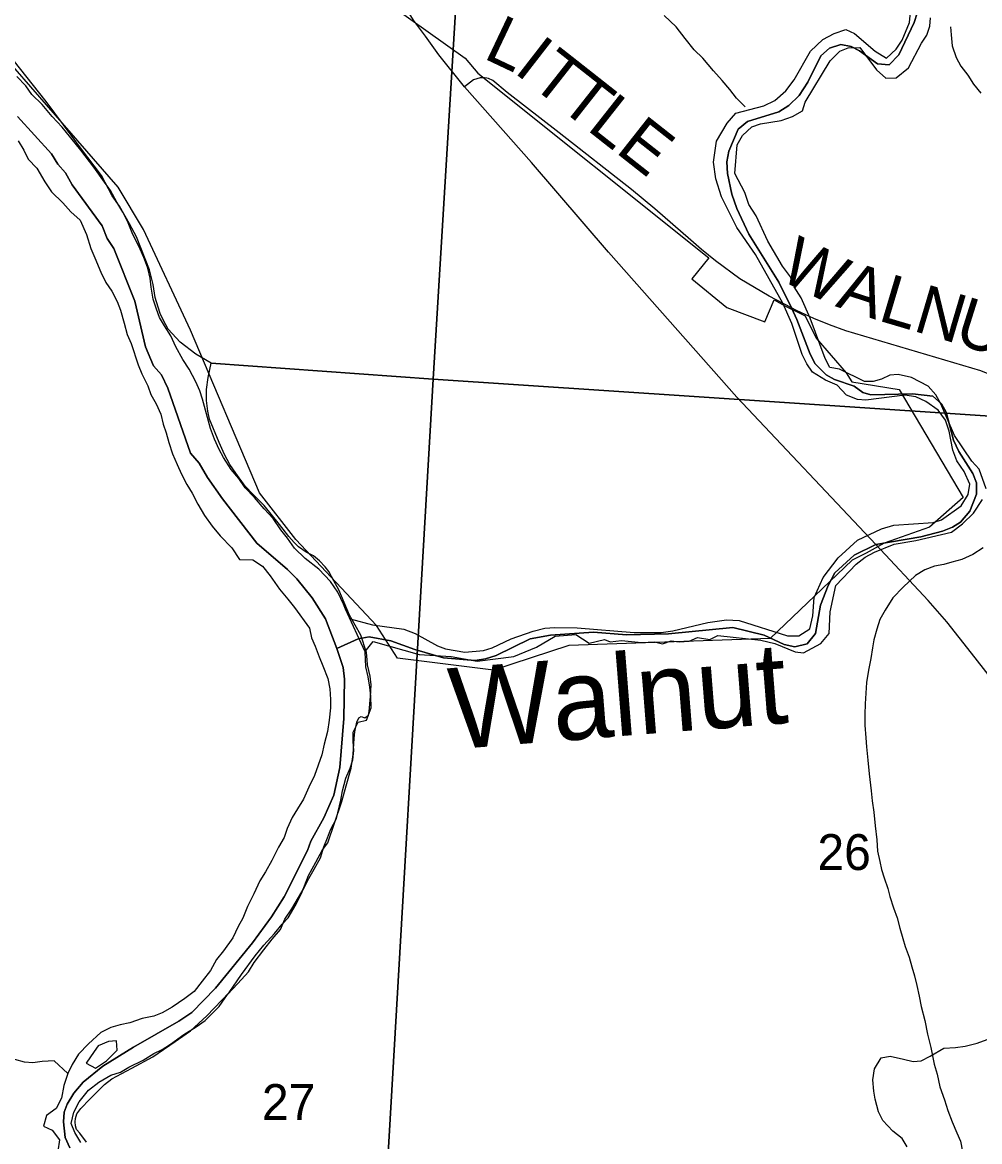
# Model space of a CAD drawing. Extents: x 1643459 to 2064572, y 425441 to 780708.
# Drawn here: x 1829594 to 1835489, y 609399 to 616295 of the extents above; entities that cross this region are included whole.
import ezdxf

# ---------------------------------------------------------------- set-up
doc = ezdxf.new("R2010")
doc.units = 0
for name, color, linetype in [('GM_X_Adjacent_County', 7, 'Continuous'), ('GM_X_Airport_Class_2', 7, 'Continuous'), ('GM_X_City_Street', 7, 'Continuous'), ('GM_X_Minor_Lake', 7, 'Continuous'), ('GM_X_Rail_Line_Text', 7, 'Continuous'), ('GM_X_Section_Text', 7, 'Continuous'), ('GM_X_State_Route', 7, 'Continuous'), ('GM_X_State_Shield', 7, 'Continuous'), ('GM_X_Unincorporated_Text', 7, 'Continuous'), ('GM_X_US_Route', 7, 'Continuous'), ('RD_X_Wall', 7, 'Continuous')]:
    doc.layers.add(name, color=color, linetype=linetype)

msp = doc.modelspace()

# ---------------------------------------------------------------- linework, layer by layer
at = {"layer": 'GM_X_Airport_Class_2'}
msp.add_lwpolyline([(1832455.4, 615951.4), (1832440.8, 615953.1), (1832413.7, 615953.1), (1832371.5, 615940.2), (1832316.3, 615897.2)], dxfattribs=at)
at = {"layer": 'GM_X_City_Street'}
for points in [[(1835105.2, 616352.6), (1835086.9, 616294.5), (1834991.7, 616096.2), (1834933.2, 616034.2), (1834861, 616040.5), (1834749, 616119.3), (1834699, 616145.6), (1834634.8, 616159.9), (1834564.5, 616136.2), (1834512.1, 616088.2), (1834431.1, 615926), (1834378.6, 615843.9), (1834314.1, 615784), (1834253.7, 615744.1), (1834060.8, 615684.7), (1834002.4, 615636.8), (1833945.6, 615502.5), (1833933.3, 615436.3), (1833937, 615364), (1833962.5, 615237.5), (1833994.2, 615149), (1834067.8, 614990.1), (1834253, 614694.2), (1834329.8, 614536), (1834364.4, 614464.9), (1834445.7, 614251.8), (1834477.5, 614191.4), (1834543.4, 614122.9), (1834595.5, 614094.5), (1834715.7, 614053.9), (1834769.7, 614015.5), (1834819.8, 614001.2), (1835076.6, 614006.2), (1835201, 613991.6), (1835255, 613945.2), (1835282.8, 613892.9), (1835328.2, 613722), (1835362, 613651.6), (1835447.7, 613514.8), (1835469.5, 613458.5), (1835469.2, 613388.2), (1835428.6, 613284), (1835372.1, 613216), (1835321.8, 613184.1), (1835261.5, 613160.3), (1835126.9, 613124.7), (1834849.5, 613077.9), (1834717, 613012.1), (1834598.2, 612904.2), (1834555.7, 612826.1), (1834509, 612703.8), (1834478.1, 612529.3), (1834427.7, 612467.3), (1834351.3, 612447.6), (1834285.2, 612461.9), (1834163, 612520.7), (1833968.6, 612567.7), (1833573.2, 612527.2), (1833314.3, 612522.3), (1833111.7, 612537.2), (1832846.8, 612520.3), (1832722.3, 612496.8), (1832511.1, 612395.3), (1832446.8, 612373.5), (1832382.6, 612363.7), (1832188, 612380.6), (1832011.7, 612431.6), (1831863.4, 612484.4), (1831729.1, 612509.1), (1831662.8, 612497.3), (1831530.7, 612437.9), (1831460.7, 612620.6), (1831379, 612749.4), (1831285.2, 612866.3), (1831227.3, 612924.7), (1831037.4, 613086.1), (1830826, 613360), (1830734.2, 613490.9), (1830682.5, 613579.5), (1830630.6, 613641.9), (1830489.9, 614042), (1830450.2, 614124.5), (1830402.2, 614178.9), (1830352.6, 614295.5), (1830287.6, 614576.8), (1830156.7, 614902.6), (1830116.8, 614963), (1830085.1, 615041.4), (1829901.6, 615295.2), (1829859.8, 615367.6), (1829811.9, 615422), (1829774, 615484.4), (1829564.4, 615716.2)], [(1829887.1, 609361.7), (1829857.2, 609424.1), (1829847.6, 609520.5), (1829851.9, 609580.7), (1829870.2, 609630.8), (1829910.6, 609698.8), (1829969.1, 609764.8), (1830090, 609864.6), (1830279.1, 609982.2), (1830558.7, 610141.6), (1830637.2, 610195.4), (1830784.3, 610345.3), (1831012.3, 610623.3), (1831129.4, 610783.4), (1831206.2, 610907.5), (1831350, 611193.9), (1831370.3, 611250), (1831451.2, 611394.2), (1831512, 611534.5), (1831548.9, 611704.9), (1831574.3, 612005.9), (1831577.4, 612248.8), (1831569.7, 612321.1), (1831530.7, 612437.9), (1831662.8, 612497.3), (1831729.1, 612509.1), (1831863.4, 612484.4), (1832011.7, 612431.6), (1832188, 612380.6), (1832382.6, 612363.7), (1832446.8, 612373.5), (1832511.1, 612395.3), (1832722.3, 612496.8), (1832846.8, 612520.3), (1833111.7, 612537.2), (1833314.3, 612522.3), (1833573.2, 612527.2), (1833968.6, 612567.7), (1834163, 612520.7), (1834285.2, 612461.9), (1834351.3, 612447.6), (1834427.7, 612467.3), (1834478.1, 612529.3), (1834509, 612703.8), (1834555.7, 612826.1), (1834598.2, 612904.2), (1834717, 613012.1), (1834849.5, 613077.9), (1835126.9, 613124.7), (1835261.5, 613160.3), (1835321.8, 613184.1), (1835372.1, 613216), (1835428.6, 613284), (1835469.2, 613388.2), (1835469.5, 613458.5), (1835447.7, 613514.8), (1835362, 613651.6), (1835328.2, 613722), (1835282.8, 613892.9), (1835255, 613945.2), (1835201, 613991.6), (1835076.6, 614006.2), (1834819.8, 614001.2), (1834769.7, 614015.5), (1834715.7, 614053.9), (1834595.5, 614094.5), (1834543.4, 614122.9), (1834477.5, 614191.4), (1834445.7, 614251.8), (1834364.4, 614464.9), (1834329.8, 614536), (1834253, 614694.2), (1834067.8, 614990.1), (1833994.2, 615149), (1833962.5, 615237.5), (1833937, 615364), (1833933.3, 615436.3), (1833945.6, 615502.5), (1834002.4, 615636.8), (1834060.8, 615684.7), (1834253.7, 615744.1), (1834314.1, 615784), (1834378.6, 615843.9), (1834431.1, 615926), (1834512.1, 616088.2), (1834564.5, 616136.2), (1834634.8, 616159.9), (1834699, 616145.6), (1834749, 616119.3), (1834861, 616040.5), (1834933.2, 616034.2), (1834991.7, 616096.2), (1835086.9, 616294.5), (1835105.2, 616352.6)], [(1829564.4, 615716.2), (1829774, 615484.4), (1829811.9, 615422), (1829859.8, 615367.6), (1829901.6, 615295.2), (1830085.1, 615041.4), (1830116.8, 614963), (1830156.7, 614902.6), (1830287.6, 614576.8), (1830352.6, 614295.5), (1830402.2, 614178.9), (1830450.2, 614124.5), (1830489.9, 614042), (1830630.6, 613641.9), (1830682.5, 613579.5), (1830734.2, 613490.9), (1830826, 613360), (1831037.4, 613086.1), (1831227.3, 612924.7), (1831285.2, 612866.3), (1831379, 612749.4), (1831460.7, 612620.6), (1831530.7, 612437.9), (1831569.7, 612321.1), (1831577.4, 612248.8), (1831574.3, 612005.9), (1831548.9, 611704.9), (1831512, 611534.5), (1831451.2, 611394.2), (1831370.3, 611250), (1831350, 611193.9), (1831206.2, 610907.5), (1831129.4, 610783.4), (1831012.3, 610623.3), (1830784.3, 610345.3), (1830637.2, 610195.4), (1830558.7, 610141.6), (1830279.1, 609982.2), (1830090, 609864.6), (1829969.1, 609764.8), (1829910.6, 609698.8), (1829870.2, 609630.8), (1829851.9, 609580.7), (1829847.6, 609520.5), (1829857.2, 609424.1), (1829887.1, 609361.7)]]:
    msp.add_lwpolyline(points, dxfattribs=at)
at = {"layer": 'GM_X_Minor_Lake'}
for points in [[(1834362.4, 614520.7), (1834329.8, 614535.9), (1834194.1, 614607.7), (1834012.4, 614716), (1833862.4, 614825.4), (1833776.6, 614896), (1833710.6, 614953.9), (1833489.5, 615145.9), (1833344.5, 615265.5), (1832899.5, 615615.5), (1832579.9, 615863.7), (1832490.6, 615937.4), (1832463.9, 615950.3), (1832455.4, 615951.4)], [(1836141, 611238.4), (1836227.7, 611282.4), (1836251.6, 611327.7), (1836257.9, 611376.7), (1836163.7, 612127.5), (1836124.9, 612451.9), (1836073.5, 612851.2), (1836018, 613321.9), (1835991, 613500.9), (1835956.6, 613676.2), (1835907.7, 613840.6), (1835825.2, 613931.6), (1835729.8, 614018.5), (1835650.7, 614076.3), (1835572.5, 614117.2), (1835496, 614147.4), (1834666.3, 614394.5), (1834564, 614432.3), (1834468.5, 614470.9), (1834362.4, 614520.7)]]:
    msp.add_lwpolyline(points, dxfattribs=at)
at = {"layer": 'GM_X_Rail_Line_Text'}
msp.add_lwpolyline([(1831864.6, 616400), (1832322.1, 616074), (1832398.5, 615982), (1833822.7, 614843.7), (1833717.5, 614714.9), (1833932, 614538.7), (1834165.7, 614449.6), (1834223.3, 614586.5), (1834289.8, 614549.2), (1834415, 614487.6), (1834481.7, 614350.4), (1834667.7, 614136.5), (1834702.7, 614080.1), (1834994, 614033.6), (1835388.9, 613368.3), (1835180, 613185.3), (1834900.7, 613086.9), (1834790.6, 613025.3), (1834705.1, 612982.8), (1834199.1, 612499), (1832959, 612455.4), (1832494.9, 612304.6), (1831905.3, 612377), (1831774.6, 612578.3), (1831278.8, 613110), (1831054.1, 613397.6), (1830629, 614399.1), (1830339.5, 615019.9), (1830183.4, 615279.6), (1829009.7, 616629.8)], dxfattribs=at)
at = {"layer": 'GM_X_State_Route'}
for points in [[(1827728.7, 619680.9), (1832445.6, 619408.6), (1832124, 614096), (1830756.5, 614194.6), (1830662.7, 614251.1), (1830565.1, 614325.5), (1830491.5, 614405.9), (1830463.7, 614458), (1830441.9, 614502.1), (1830430.1, 614540.2), (1830412.4, 614600.3), (1830400.8, 614680.3), (1830377.2, 614770.4), (1830296.2, 614972.9), (1830254.6, 615055), (1830193.1, 615163.3), (1830147.4, 615225.6), (1830082, 615351.9), (1829952.8, 615522.5), (1829901.2, 615592.8), (1829740.2, 615807.5), (1829497.7, 616114.7)], [(1829989.4, 609396.2), (1829947.6, 609450.4), (1829927.8, 609474.5), (1829921.8, 609496.5), (1829920, 609520.5), (1829922.1, 609542.5), (1829930.2, 609570.5), (1829954.4, 609602.4), (1830010.6, 609660.1), (1830101.1, 609751.7), (1830145.2, 609785.5), (1830267.6, 609850.9), (1830397.9, 609922.2), (1830534.4, 610015.6), (1830628.7, 610081.1), (1830731.1, 610174.6), (1830867.8, 610318), (1830944.4, 610429.6), (1831026.9, 610543.2), (1831081.2, 610609), (1831147.6, 610680.6), (1831193.9, 610738.4), (1831232.1, 610778.2), (1831280.5, 610862), (1831316.8, 610937.8), (1831357.3, 611039.7), (1831401.7, 611121.4), (1831442.1, 611197.2), (1831476.3, 611241.1), (1831516.9, 611360.9), (1831561.5, 611494.7), (1831588, 611590.6), (1831618.5, 611700.4), (1831630.9, 611784.3), (1831637.4, 611884.3), (1831641.6, 611924.3), (1831653.9, 611984.2), (1831666, 612010.2), (1831680, 612018.1), (1831704, 612010), (1831726.1, 612025.9), (1831730.2, 612049.9), (1831738.6, 612141.8), (1831743, 612213.8), (1831735.2, 612267.9), (1831719.6, 612337.9), (1831717.7, 612367.9), (1831713.9, 612412), (1831678.5, 612520.1), (1831609, 612642.5), (1831543.8, 612798.8), (1831512.1, 612855), (1831482.3, 612911.1), (1831458.5, 612941.2), (1831424.6, 612977.4), (1831386.8, 613007.5), (1831342.9, 613031.8), (1831295, 613064), (1831267.2, 613090.1), (1831235.4, 613128.3), (1831199.6, 613172.5), (1831169.8, 613212.6), (1831084.3, 613319), (1831018.6, 613383.3), (1830966.8, 613437.6), (1830909.2, 613517.9), (1830871.5, 613572.1), (1830839.8, 613632.2), (1830806.2, 613706.4), (1830746.8, 613850.6), (1830737.1, 613900.7), (1830727.4, 613964.7), (1830727.7, 614032.7), (1830738, 614106.7), (1830756.5, 614194.6), (1832124, 614096), (1831814.4, 608761.4)]]:
    msp.add_lwpolyline(points, dxfattribs=at)
for points in [[(1832445.6, 619408.6), (1837858, 619040.6), (1837502.5, 613740.2), (1832124, 614096)], [(1832124, 614096), (1837502.5, 613740.2), (1837194.7, 608395.5), (1831814.4, 608761.4)]]:
    msp.add_lwpolyline(points, close=True, dxfattribs=at)
at = {"layer": 'GM_X_Unincorporated_Text'}
for points in [[(1831613.1, 612619.6), (1831751.1, 612582.5), (1831943.6, 612557.5), (1832013.7, 612529.1), (1832149.9, 612454.3), (1832199.9, 612436), (1832318.2, 612415.4), (1832434.6, 612425), (1832486.9, 612440.8), (1832603.5, 612496.5), (1832740.2, 612544.1), (1832812.5, 612563.8), (1832872.7, 612567.6), (1833011.1, 612565), (1833362.1, 612535.4), (1833528.7, 612536.7), (1833599, 612546.4), (1833815.9, 612597.7), (1833930.3, 612613.2), (1834008.6, 612610.9), (1834307.1, 612515.3), (1834375.4, 612515), (1834443.8, 612558.8), (1834462.2, 612639), (1834470.7, 612751.4), (1834525.5, 612875.6), (1834618.3, 612995.7), (1834737.2, 613105.6), (1834884, 613175.2), (1834960.3, 613196.9), (1835203.2, 613214), (1835255.4, 613229.8), (1835376.2, 613315.6), (1835418.6, 613385.7), (1835429, 613449.8), (1835393.2, 613528.3), (1835349.4, 613594.7), (1835323.6, 613659.1), (1835302, 613775.6), (1835278.2, 613843.9), (1835234.4, 613906.4), (1835158.3, 613958.9), (1835096.3, 613987.2), (1835028.1, 613997.6), (1834789.2, 613968.5), (1834737, 613972.7), (1834668.9, 613999.1), (1834611, 614059.6), (1834540.9, 614090), (1834460.9, 614140.5), (1834425, 614190.9), (1834397.2, 614249.2), (1834333.8, 614440.2), (1834278.2, 614564.9), (1834109, 614864.7), (1833993.3, 615031.8), (1833899.9, 615220.9), (1833864.3, 615331.5), (1833850.7, 615433.9), (1833869.3, 615562.3), (1833934, 615674.4), (1833988.5, 615736.4), (1834161.2, 615781.8), (1834227.6, 615813.7), (1834296.1, 615873.6), (1834346.5, 615941.6), (1834447.7, 616117.8), (1834524.2, 616189.8), (1834592.6, 616227.6), (1834665, 616251.4), (1834719, 616227.1), (1834845, 616118.1), (1834915, 616075.7), (1834975.4, 616129.6), (1835011.8, 616185.7), (1835056.4, 616293.9), (1835069, 616422.3)], [(1835529.2, 613421.3), (1835485.6, 613541.9), (1835441.6, 613592.3), (1835334, 613749.3), (1835250.6, 613944.4), (1835218.7, 614000.8), (1835172.8, 614053.2), (1835070.7, 614107.8), (1834988.5, 614126.2), (1834936.4, 614122.4), (1834884.1, 614096.5), (1834833.8, 614082.7), (1834779.7, 614082.9), (1834625.5, 614157.9), (1834567.4, 614168.2), (1834537.5, 614224.5), (1834446.3, 614473.8), (1834390.7, 614598.5), (1834346.9, 614664.9), (1834325.1, 614727.3), (1834275.2, 614793.7), (1834185.6, 614946.7), (1834114.1, 615103.6), (1834068.2, 615174), (1834042.5, 615246.4), (1833980.8, 615363.1), (1833995.6, 615541.7), (1834030, 615597.7), (1834086.4, 615651.7), (1834140.7, 615669.5), (1834267.2, 615691.1), (1834337.5, 615714.8), (1834397.9, 615750.7), (1834414.1, 615802.8), (1834569.8, 616059.1), (1834628.2, 616117.1), (1834680.5, 616138.9), (1834750.7, 616140.6), (1834854.5, 616003.7), (1834912.4, 615951.2), (1834974.6, 615953), (1835051.2, 616014.9), (1835132.1, 616167.1), (1835164.4, 616217.1), (1835182.7, 616271.2), (1835187, 616323.4)], [(1831706.2, 612416.1), (1831585, 612679.5), (1831571.8, 612711.6), (1831537.3, 612784.1), (1831491.5, 612850.6), (1831419.6, 612927.1), (1831335.6, 612991.8), (1831269.7, 613056.3), (1831227.8, 613116.7), (1831185.9, 613169), (1831138.1, 613239.5), (1831084.2, 613297.9), (1831024.3, 613368.5), (1830966.3, 613426.9), (1830926.5, 613485.3), (1830880.6, 613539.7), (1830832.8, 613614.2), (1830806.9, 613664.5), (1830777.1, 613726.8), (1830753.3, 613793.2), (1830721.7, 613905.7), (1830703.9, 613974.1), (1830688.1, 614024.3), (1830662.3, 614080.6), (1830620.5, 614159.1), (1830582.6, 614217.5), (1830538.8, 614296), (1830509.1, 614364.3), (1830469.2, 614424.7), (1830439.3, 614477), (1830419.5, 614527.3), (1830399.7, 614589.6), (1830388, 614664), (1830382.2, 614720.2), (1830366.4, 614780.5), (1830342.7, 614846.8), (1830310.9, 614917.2), (1830275.1, 614987.7), (1830245.3, 615060), (1830213.5, 615126.4), (1830175.6, 615186.8), (1830137.8, 615259.2), (1830090, 615325.7), (1830044.1, 615388.1), (1830008.2, 615438.5), (1829954.3, 615506.9), (1829892.5, 615583.5), (1829838.6, 615650), (1829778.7, 615714.5), (1829716.8, 615789), (1829652.9, 615851.5), (1829615, 615903.9), (1829561.1, 615962.3)], [(1829569.4, 615564.8), (1829603.2, 615508.5), (1829629, 615452.1), (1829683, 615397.7), (1829732.8, 615313.2), (1829774.6, 615250.8), (1829842.5, 615184.2), (1829892.5, 615127.8), (1829950.4, 615077.4), (1829990.2, 614988.9), (1830015.9, 614902.4), (1830039.7, 614844.1), (1830077.4, 614755.6), (1830109.2, 614693.3), (1830145.1, 614638.9), (1830178.9, 614574.5), (1830198.8, 614522.3), (1830220.5, 614441.9), (1830240.2, 614371.5), (1830264.1, 614317.2), (1830307.6, 614184.5), (1830329.4, 614130.2), (1830367.2, 614055.8), (1830385, 614001.5), (1830418.9, 613945.2), (1830446.7, 613880.8), (1830460.5, 613820.5), (1830480.3, 613766.3), (1830496.1, 613706), (1830519.8, 613637.6), (1830547.6, 613571.3), (1830573.5, 613510.9), (1830607.3, 613448.5), (1830639.2, 613394.2), (1830675, 613327.8), (1830716.8, 613257.4), (1830762.6, 613190.9), (1830812.5, 613132.5), (1830884.4, 613057.9), (1830932.3, 612985.4), (1831014.5, 612983.1), (1831072.5, 612944.7), (1831120.4, 612884.3), (1831178.3, 612803.7), (1831228.1, 612741.3), (1831270.1, 612690.9), (1831361.8, 612562.1), (1831375.6, 612503.8), (1831397.4, 612451.5), (1831421.2, 612385.2), (1831445, 612330.9), (1831474.8, 612252.4), (1831488.5, 612188.2), (1831492.2, 612123.9), (1831492, 612071.7), (1831483.6, 611995.5), (1831473.3, 611925.3), (1831452.9, 611849.1), (1831438.5, 611782.9), (1831393.8, 611654.6), (1831359.4, 611582.5), (1831324.9, 611508.4), (1831288.6, 611450.4), (1831256.2, 611396.3), (1831225.8, 611328.2), (1831207.5, 611274.1), (1831171.1, 611214), (1831130.6, 611131.9), (1831092.2, 611061.8), (1831055.8, 611005.8)], [(1831704.6, 612418.1), (1831754.7, 612480.1), (1832037.2, 612400.6), (1832235.8, 612387.7), (1832394.2, 612358.9), (1832621.1, 612388), (1832759.8, 612445.6), (1832874.5, 612513.4), (1833002.9, 612522.9), (1833085.7, 612470), (1833178.4, 612492), (1833213.7, 612478.8), (1833284.3, 612487.6), (1833407.9, 612474.4), (1833487.3, 612478.8), (1833535.8, 612465.6), (1833588.7, 612484.2), (1833638.8, 612478), (1833701, 612483.7), (1833751.3, 612505.6), (1833827.1, 612492), (1833877.7, 612517.1), (1834142.5, 612489.9), (1834228.7, 612467.4), (1834352.8, 612416.7), (1834405, 612410.5), (1834511.6, 612468.2), (1834562, 612530.2), (1834568.6, 612662.7), (1834603.5, 612825.1), (1834728.5, 612957.1), (1834784.9, 613001), (1834841.2, 613030.8), (1834963.8, 613080.5), (1835096.3, 613102), (1835315.3, 613155.3), (1835383.7, 613205.2), (1835452.2, 613271.1), (1835506.8, 613355.2)], [(1829955.1, 609394.8), (1829917.2, 609455.2), (1829895.4, 609511.4), (1829911.7, 609581.6), (1829944.1, 609643.7), (1830000.6, 609715.7), (1830065.1, 609765.6), (1830139.5, 609809.5), (1830197.8, 609827.3), (1830250.1, 609857.2), (1830338.6, 609900.9), (1830403, 609942.8), (1830455.2, 609966.7), (1830505.6, 610000.6), (1830588.1, 610058.4), (1830664.5, 610106.2), (1830720.9, 610146.2), (1830805.6, 610232.1), (1830858.1, 610306.1), (1830920.6, 610374.1), (1830987.1, 610446.1), (1831021.5, 610502.1), (1831082, 610580.1), (1831132.5, 610646.2), (1831184.9, 610706.1), (1831211.3, 610770.3), (1831253.7, 610834.3), (1831294.1, 610902.4), (1831330.5, 610962.4), (1831358.9, 611020.5), (1831391.2, 611078.6), (1831429.7, 611148.7), (1831450, 611214.8), (1831472.4, 611270.9), (1831492.7, 611321), (1831529.1, 611391.1), (1831555.7, 611503.4), (1831566, 611559.6), (1831586.4, 611637.8), (1831612.7, 611699.9), (1831629, 611752), (1831635.3, 611808.2), (1831631.5, 611864.4), (1831631.8, 611922.6), (1831662.2, 611982.7), (1831714.4, 611996.5), (1831742.8, 612072.7), (1831741.1, 612142.9), (1831733.4, 612199.2), (1831723.6, 612263.4), (1831709.8, 612323.7), (1831706.2, 612416.1)], [(1831055.8, 611005.8), (1831019.3, 610925.6), (1830980.9, 610847.5), (1830952.5, 610775.4), (1830924.1, 610725.3), (1830889.7, 610655.2), (1830833.2, 610575.2), (1830790.8, 610521.2), (1830752.4, 610453.1), (1830701.9, 610387.1), (1830651.5, 610325.1), (1830595.1, 610281.2), (1830516.6, 610227.3), (1830456.2, 610193.4), (1830404, 610171.6), (1830331.7, 610157.9), (1830255.3, 610132.1), (1830197.1, 610118.3), (1830138.8, 610102.5), (1830076.5, 610070.7), (1830001.9, 610002.7), (1829939.4, 609938.8), (1829901, 609874.7), (1829874.7, 609818.6), (1829850.3, 609744.5), (1829835.9, 609666.2), (1829801.5, 609604.2), (1829743.1, 609560.3), (1829724.8, 609494.1), (1829776.8, 609469.8), (1829822.7, 609409.4), (1829812.4, 609341.2)], [(1830036.4, 609955.3), (1829987.3, 609882.4), (1830045.4, 609852), (1830111.8, 609897.9), (1830178.3, 609961.8), (1830174.6, 610020), (1830124.4, 610016.2), (1830060.1, 609990.4)], [(1830060.1, 609990.4), (1830036.4, 609955.3)]]:
    msp.add_lwpolyline(points, dxfattribs=at)
at = {"layer": 'GM_X_US_Route'}
for points in [[(1834044.8, 615774.3), (1833992.9, 615828.8), (1833951, 615881.1), (1833903.1, 615937.5), (1833851.2, 615996), (1833785.3, 616074.5), (1833731.4, 616127), (1833675.5, 616195.5), (1833619.6, 616268), (1833545.7, 616338.5)], [(1835309.1, 616268.7), (1835314.9, 616218.5), (1835320.6, 616150.2), (1835344.4, 616079.8), (1835374.3, 616025.5), (1835416.2, 615969.1), (1835452, 615914.8), (1835495.9, 615858.4)], [(1835511.5, 613058.1), (1835447.1, 613016.2), (1835378.7, 612986.4), (1835318.5, 612968.6), (1835268.2, 612954.7), (1835212, 612944.9), (1835151.7, 612923.1), (1835093.4, 612887.2), (1835018.8, 612815.3), (1834954.3, 612749.3), (1834907.8, 612673.3), (1834875.4, 612615.2), (1834857.1, 612557.1), (1834838.8, 612490.9), (1834830.5, 612440.7), (1834820.2, 612376.6), (1834805.8, 612304.4), (1834793.4, 612228.1), (1834784.8, 612095.7), (1834782.5, 612031.5), (1834782.2, 611965.2), (1834787.9, 611886.9), (1834791.7, 611832.7), (1834801.3, 611750.4), (1834809, 611666), (1834820.5, 611559.6), (1834828.3, 611499.4), (1834838, 611429.1), (1834845.7, 611344.7), (1834855.3, 611258.4), (1834861, 611188.1), (1834874.8, 611125.8), (1834884.6, 611075.6), (1834902.4, 611025.3), (1834924.2, 610959), (1834936, 610908.8), (1834959.8, 610840.4), (1834981.6, 610778.1), (1834997.3, 610713.8), (1835017.1, 610651.5), (1835030.9, 610601.3), (1835054.7, 610534.9), (1835072.5, 610476.7), (1835088.3, 610420.4), (1835102.1, 610362.1), (1835117.8, 610295.8), (1835129.6, 610231.5), (1835151.3, 610145.2), (1835169, 610060.8), (1835188.7, 609978.4), (1835208.3, 609876), (1835228, 609815.7), (1835243.8, 609737.3), (1835273.5, 609656.9)], [(1835043.4, 609366.9), (1835011.6, 609419.2), (1834955.6, 609463.6), (1834893.7, 609530.1), (1834865.8, 609582.4), (1834846.1, 609660.8), (1834838.3, 609711), (1834832.6, 609779.2), (1834842.9, 609847.4), (1834883.4, 609915.5), (1834937.6, 609925.3), (1835019.8, 609906.9), (1835079.9, 609892.6), (1835130.1, 609896.4), (1835184.4, 609926.2), (1835268.9, 609976), (1835341.1, 609979.8), (1835399.4, 609987.5), (1835473.7, 610005.3), (1835536, 610029.1)], [(1829874.7, 609818.6), (1829790.8, 609897.3), (1829716.5, 609893.6), (1829658.3, 609883.8), (1829608.1, 609888), (1829548, 609906.3)], [(1835273.5, 609656.9), (1835293.3, 609590.6), (1835321, 609522.2), (1835348.8, 609453.9), (1835370.7, 609401.6), (1835384.4, 609339.3)]]:
    msp.add_lwpolyline(points, dxfattribs=at)
at = {"layer": 'RD_X_Wall'}
for points in [[(1832118.1, 616153.3), (1832077.4, 616209.4), (1832003.4, 616308.3), (1831902, 616472.8), (1831782.6, 616691.5), (1831676.7, 616943.9), (1831573, 617232.4), (1831512.2, 617439.8), (1831464.9, 617642.7), (1831420.1, 618024), (1831410.2, 618206.3), (1831400.2, 618537.9), (1831403.6, 619474.4), (1831416.4, 620110.7), (1831424.9, 620571.9), (1831429.4, 621019.6)], [(1834849.4, 613077.9), (1833993.1, 613986.4), (1833203.4, 614880.1), (1832729.6, 615432.2), (1832316.3, 615897.2), (1832159.7, 616096), (1832118.1, 616153.3)], [(1836776.3, 609816), (1836628.6, 610159.3), (1836281.8, 610955), (1836141, 611238.4), (1835978.9, 611585.4), (1835819.3, 611861.9), (1835738.9, 611990.7), (1835600.7, 612201.9), (1835439.8, 612408.1), (1835288.3, 612601.2), (1835171.4, 612733.5), (1834849.4, 613077.9)]]:
    msp.add_lwpolyline(points, dxfattribs=at)

# ---------------------------------------------------------------- texts
at = {"layer": 'GM_X_Adjacent_County'}
for s, p in [('26', (1834490.5, 611072.7)), ('27', (1831069.5, 609532.7))]:
    msp.add_text(s, height=221, rotation=0.00001, dxfattribs=at).set_placement(p)
at = {"layer": 'GM_X_Section_Text'}
for s, rotation, p in [('L', 334.62141, (1832425.9, 616077.7)), ('I', 322.21676, (1832614, 615990.5)), ('T', 321.78862, (1832710.9, 615915.4)), ('T', 321.76118, (1832887.2, 615776.6)), ('L', 321.76572, (1833063.5, 615637.7)), ('E', 321.76118, (1833239.7, 615498.8)), ('W', 333.85316, (1834242.5, 614717.1)), ('A', 341.66501, (1834595.9, 614547)), ('L', 343.45588, (1834856.2, 614460.9)), ('N', 343.48746, (1835071.5, 614397)), ('U', 342.55232, (1835323.4, 614322.3))]:
    msp.add_text(s, height=300, rotation=rotation, dxfattribs=at).set_placement(p)
at = {"layer": 'GM_X_State_Shield'}
msp.add_text('Walnut', height=499.99, rotation=4.52177, dxfattribs=at).set_placement((1832243.9, 611816))

doc.saveas('drawing.dxf')
